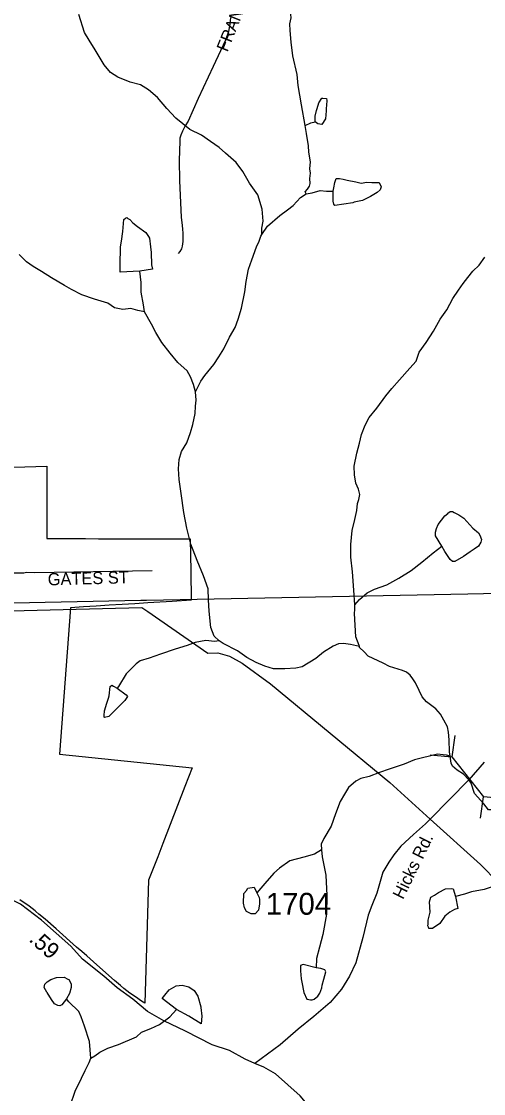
# Model space of a CAD drawing. Extents: x 1950930 to 2061844, y 904556 to 1017002.
# Drawn here: x 2007754 to 2011336, y 942619 to 950934 of the extents above; entities that cross this region are included whole.
import ezdxf

# ---------------------------------------------------------------- set-up
doc = ezdxf.new("R2010")
doc.units = 0
for name, color, linetype in [('Exist Boundary Political City Limit New', 7, 'Continuous'), ('Exist Hydrographic Creek Single Shore', 7, 'Continuous'), ('Exist Hydrographic Misc Water Feature', 7, 'Continuous'), ('Exist Road Non-System Type 51', 7, 'Continuous'), ('Exist Road Non-System Type 51 Label', 7, 'Continuous'), ('Exist Road Secondary Mileage Hundredths English Label', 7, 'Continuous'), ('Exist Road Secondary Structure Pipe CELL', 7, 'Continuous'), ('Exist Road Secondary Type 51 Attributed', 7, 'Continuous'), ('Exist Road Secondary Type 51 Label', 7, 'Continuous'), ('Exist Road Secondary Type 51 Number Label', 7, 'Continuous'), ('Exist Utilities Electrical Transmission Line', 7, 'Continuous'), ('Map Preparation Boundary City Limit Buffer Line', 7, 'Continuous')]:
    doc.layers.add(name, color=color, linetype=linetype)

msp = doc.modelspace()

# ---------------------------------------------------------------- linework, layer by layer
at = {"layer": 'Exist Boundary Political City Limit New'}
for points in [[(2007609.1, 947475), (2007779.1, 947479.6), (2007950.5, 947484.4), (2007950.4, 947316.4), (2007950.1, 947151), (2007949.9, 947037), (2007949.4, 946934.2)], [(2008249.5, 946922.6), (2008349.8, 946922.4), (2008449.8, 946922.3), (2008549.9, 946922.2), (2008650, 946922), (2008750.1, 946921.9), (2008961.8, 946921.6), (2008996.8, 946921.6), (2009062.4, 946921.4), (2009066.2, 946671.5), (2009070.4, 946444.8), (2008923.4, 946435.8), (2008733.8, 946424.2), (2008633.9, 946418), (2008534, 946411.9), (2008434, 946405.8), (2008334.1, 946399.6), (2008234.2, 946393.4), (2008134.4, 946387.3), (2008047.9, 945251.4), (2009076.5, 945145.8), (2009020.2, 945000), (2008849.9, 944558.2), (2008809.8, 944454.1), (2008739.4, 944273.9), (2008720.4, 943665.7), (2008710.5, 943320.4), (2008685.6, 943335.8), (2008636.9, 943368.2), (2008595, 943398.2), (2008547.4, 943434.8), (2008520.5, 943456.6), (2008476.1, 943494.7), (2008338.1, 943616.1), (2008261.9, 943685.7), (2008221.5, 943720.7), (2008180.5, 943755), (2008024, 943895.8), (2007936.8, 943972.2), (2007889.8, 944011.3), (2007866.6, 944030.6), (2007859.9, 944036), (2007812.5, 944072.8), (2007741.1, 944122.5)], [(2007949.4, 946934.2), (2007949.4, 946923), (2008049.4, 946922.8), (2008149.5, 946922.7), (2008249.5, 946922.6)]]:
    msp.add_lwpolyline(points, dxfattribs=at)
at = {"layer": 'Exist Hydrographic Creek Single Shore'}
for points in [[(2009616.6, 949281.9), (2009616.6, 949329.8), (2009628.6, 949385.7), (2009620.6, 949477.7), (2009586.5, 949589.7), (2009522.4, 949679.6), (2009470.2, 949771.6), (2009418.4, 949839.6), (2009334.3, 949911.6), (2009286.3, 949955.6), (2009218, 950003.6), (2009150.1, 950051.6), (2009058.1, 950095.5), (2008950, 950183.4), (2008882, 950259.3), (2008808, 950345.5), (2008738, 950403.4), (2008677.8, 950443.4), (2008597.8, 950463.4), (2008501.8, 950503.1), (2008443.8, 950537.1), (2008393.8, 950597.3), (2008325.7, 950713.2), (2008277.7, 950789), (2008243.5, 950849.1), (2008197.5, 950988.9)], [(2009954.1, 950128.2), (2009925.9, 950287.9), (2009898.1, 950436.2), (2009892, 950523.9), (2009857.9, 950668), (2009845.7, 950774), (2009837.7, 950864), (2009833.5, 950916), (2009845.6, 950962), (2009837.7, 951039.9)], [(2009960.4, 949596), (2009952.6, 949612), (2009970.4, 949633.9), (2009986.3, 949655.9), (2009992.3, 949676.1), (2009990.5, 949715.9), (2009994.3, 949756.2), (2009990.4, 949792), (2009994.1, 949844.1), (2009982.2, 949920.2), (2009978.3, 949968.2), (2009962.3, 950064), (2009954.1, 950128.2)], [(2009616.6, 949281.9), (2009660.6, 949345.9), (2009756.5, 949429.9), (2009816.5, 949474), (2009860.5, 949505.9), (2009916.6, 949570), (2009960.4, 949596)], [(2009103.3, 948061.5), (2009143.1, 948145.4), (2009175.2, 948189.3), (2009245.2, 948273.5), (2009283.2, 948333.5), (2009323.2, 948393.7), (2009367.1, 948485.6), (2009411, 948561.5), (2009435, 948625.7), (2009459, 948709.5), (2009485, 948837.6), (2009494.8, 948917.8), (2009514.9, 949013.6), (2009538.7, 949085.6), (2009574.6, 949185.6), (2009596.8, 949229.8), (2009608.5, 949269.9), (2009616.6, 949281.9)], [(2009286.5, 946129.3), (2009246.5, 946165.3), (2009222.4, 946233.4), (2009210.2, 946361.3), (2009204.2, 946449.4), (2009200.3, 946533.5), (2009164, 946633.3), (2009116, 946753.1), (2009068.1, 946881.1), (2009035.9, 947005.2), (2009011.7, 947125.1), (2008991.8, 947273.2), (2008975.7, 947381.2), (2008971.5, 947465.3), (2008975.6, 947537.1), (2008995.6, 947597.4), (2009035.4, 947665.2), (2009063.4, 947747.3), (2009083.3, 947809.2), (2009099.5, 947893.2), (2009103.3, 947949.3), (2009107.3, 947997.4), (2009103.3, 948061.5)], [(2010374.5, 946085.8), (2010304.6, 946102), (2010250.6, 946110.1), (2010212.4, 946105.9), (2010170.4, 946089.7), (2010094.6, 946041.7), (2010034.5, 945993.8), (2009930.5, 945929.6), (2009880.7, 945917.5), (2009796.6, 945911.7), (2009708.6, 945913.5), (2009640.5, 945933.6), (2009572.5, 945961.6), (2009500.4, 946001.5), (2009428.7, 946053.6), (2009318.6, 946109.3), (2009286.5, 946129.3)], [(2011077.2, 945234.4), (2011073, 945270.3), (2011069, 945362.3), (2011065, 945422.4), (2011056.9, 945462.3), (2011028.8, 945514.4), (2011000.9, 945562.2), (2010965, 945602.4), (2010892.9, 945656.4), (2010860.9, 945696.4), (2010836.7, 945744.2), (2010808.7, 945804.1), (2010788.7, 945836.4), (2010766.6, 945864.1), (2010738.6, 945888.3), (2010706.7, 945900.1), (2010606.6, 945932), (2010558.5, 945956), (2010442.5, 946011.9), (2010410.7, 946046), (2010374.6, 946078), (2010374.5, 946085.8)], [(2011893.3, 944870.7), (2011857.2, 944886.8), (2011749.3, 944886.8), (2011689.2, 944870.6), (2011605.4, 944850.7), (2011529.3, 944834.6), (2011473.3, 944826.5), (2011417.4, 944818.5), (2011373.4, 944818.4), (2011339.3, 944866.4), (2011265.1, 944946.4), (2011241.1, 945026.2), (2011221, 945051.8), (2011181.2, 945097.2), (2011130.7, 945126.4), (2011095.2, 945157.2), (2011085.3, 945182.4), (2011077.2, 945234.4)]]:
    msp.add_lwpolyline(points, dxfattribs=at)
at = {"layer": 'Exist Hydrographic Misc Water Feature'}
for points in [[(2010030.1, 950156.1), (2010030, 950200.1), (2010042.1, 950244.1), (2010046.1, 950260.1), (2010058.1, 950304.2), (2010081.8, 950340.1), (2010090, 950340), (2010117.9, 950336.1), (2010122.2, 950322.2), (2010118.1, 950284.3), (2010115.9, 950258), (2010116.2, 950240), (2010110, 950180.1), (2010082.2, 950136), (2010050.1, 950139.9), (2010030.1, 950156.1)], [(2009954.1, 950128.2), (2009996.2, 950148), (2010030.1, 950156.1)], [(2010170.3, 949618), (2010174.4, 949644.1), (2010182.5, 949684), (2010194.3, 949716.2), (2010218.2, 949716.1), (2010246.4, 949712.2), (2010278.4, 949704.3), (2010346.3, 949690.1), (2010386.5, 949680.1), (2010430.3, 949688.4), (2010470.3, 949684.3), (2010526.4, 949684.4), (2010542.5, 949652.3), (2010534.4, 949628.5), (2010510.4, 949608.3), (2010458.5, 949576.2), (2010398.5, 949546.3), (2010332.6, 949532.2), (2010322.6, 949528.2), (2010182.4, 949506.1), (2010174.4, 949518.1), (2010170.6, 949540.2), (2010170.3, 949574), (2010170.3, 949618)], [(2009960.4, 949596), (2010006.5, 949604), (2010070.6, 949622), (2010118.4, 949618), (2010170.3, 949618)], [(2008670.8, 948997.2), (2008518.7, 948989.2), (2008518.5, 949045), (2008522.8, 949185.1), (2008528.6, 949231.2), (2008538.7, 949305.2), (2008546.5, 949397.2), (2008560.5, 949409.1), (2008570.5, 949413.1), (2008578.5, 949405.1), (2008594.4, 949397.2), (2008618.5, 949373.1), (2008654.4, 949345.1), (2008718.7, 949297.2), (2008738.4, 949267.2), (2008746.7, 949253.3), (2008754.8, 949185.2), (2008758.8, 949141.1), (2008762.7, 949045.2), (2008770.6, 949013.2), (2008670.8, 948997.2)], [(2008706.9, 948681.1), (2008655, 948693), (2008602.8, 948707.2), (2008539, 948701), (2008474.9, 948713.1), (2008422.8, 948749), (2008318.8, 948781), (2008222.7, 948812.9), (2008140.8, 948854.9), (2008088.7, 948886.9), (2007986.8, 948946.7), (2007908.7, 948994.6), (2007844.6, 949034.7), (2007792.5, 949070.5), (2007736.6, 949126.5)], [(2010338.5, 946409.8), (2010330.3, 946521.9), (2010320.2, 946665.9), (2010306.1, 946778.1), (2010306.2, 946878.1), (2010317.9, 946985.9), (2010338.1, 947070.1), (2010354, 947142), (2010358, 947194.1), (2010369.8, 947226), (2010377.9, 947266.2), (2010365.9, 947306.2), (2010345.9, 947354.2), (2010335.7, 947418), (2010333.9, 947486), (2010353.7, 947586), (2010373.6, 947662.1), (2010389.5, 947730), (2010417.5, 947802.3), (2010449.6, 947862), (2010509.5, 947934.3), (2010577.5, 948030.3), (2010625.2, 948086.1), (2010685.4, 948154.5), (2010765.4, 948246.3), (2010813.1, 948300.5), (2010837.2, 948368.6), (2010891.2, 948444.6), (2010949.1, 948530.7), (2010999, 948624.5), (2011051, 948696.6), (2011096.8, 948784.6), (2011140.9, 948850.6), (2011177, 948900.7), (2011212.8, 948948.6), (2011252.8, 948996.6), (2011300.8, 949044.9), (2011344.7, 949104.7)], [(2008706.9, 948681.1), (2008698.9, 948737.1), (2008682.8, 948833.2), (2008682.8, 948909), (2008670.8, 948997.2)], [(2009103.3, 948061.5), (2009087.4, 948117.3), (2009063.4, 948177.2), (2009039.1, 948225.3), (2008967.3, 948289.5), (2008907.1, 948361.3), (2008843.2, 948445.3), (2008795.2, 948521.1), (2008763, 948585.1), (2008706.9, 948681.1)], [(2011012.1, 946864.5), (2010963.9, 946944.3), (2010964.1, 946972.5), (2010971.9, 947000.6), (2010984.1, 947032.5), (2011036, 947100.3), (2011058.1, 947118.6), (2011060.1, 947120.5), (2011076.1, 947132.6), (2011096.1, 947132.5), (2011108.1, 947124.4), (2011143.8, 947108.6), (2011184, 947080.5), (2011252, 947004.6), (2011296.2, 946968.6), (2011308.2, 946948.6), (2011320, 946916.6), (2011316, 946896.6), (2011296, 946864.6), (2011264, 946840.6), (2011232.1, 946820.6), (2011180.1, 946784.6), (2011112, 946744.6), (2011096.3, 946744.3), (2011076.3, 946760.5), (2011036.2, 946824.3), (2011012.1, 946864.5)], [(2010338.5, 946409.8), (2010374.4, 946450.1), (2010434.3, 946502), (2010490.3, 946530.1), (2010586.2, 946564.2), (2010678.2, 946616.1), (2010774.2, 946676.2), (2010856.3, 946740.4), (2010944.1, 946812.4), (2011012.1, 946864.5)], [(2010374.5, 946085.8), (2010370.7, 946094.1), (2010346.5, 946161.9), (2010334.5, 946342), (2010338.4, 946374.1), (2010338.5, 946409.8)], [(2009286.5, 946129.3), (2009250.3, 946125.2), (2009182.5, 946133.1), (2009100.5, 946117.1), (2009038.6, 946093.1), (2008946.5, 946065.2), (2008830.5, 946027.2), (2008742.6, 945994.9), (2008674.5, 945975), (2008642.5, 945951), (2008566.5, 945874.8), (2008506.6, 945775), (2008494.6, 945762.8)], [(2008494.6, 945762.8), (2008566.7, 945710.7), (2008574.6, 945698.7), (2008570.5, 945690.9), (2008554.6, 945667), (2008500.7, 945613), (2008490.6, 945602.7), (2008430.6, 945542.9), (2008398.6, 945534.7), (2008394.8, 945538.7), (2008394.7, 945550.8), (2008398.7, 945586.9), (2008414.7, 945646.9), (2008428.6, 945684.7), (2008434.6, 945703), (2008442.6, 945774.7), (2008454.7, 945786.9), (2008466.7, 945778.8), (2008494.6, 945762.8)], [(2011077.2, 945234.4), (2011049.1, 945242.2), (2011022.9, 945246.4), (2010979, 945250.3), (2010801.2, 945206), (2010721.2, 945174.2), (2010605.1, 945133.9), (2010529.2, 945109.9), (2010449.1, 945078.1), (2010385.1, 945062), (2010345.3, 945041.9), (2010289.2, 944993.8), (2010257.2, 944940), (2010223.2, 944883.9), (2010187.4, 944787.8), (2010155.3, 944691.7), (2010097.5, 944595.7), (2010077.5, 944551.8), (2010079.6, 944507.8)], [(2010079.6, 944507.8), (2010025.4, 944475.8), (2009941.6, 944451.6), (2009833.4, 944423.7), (2009753.4, 944367.6), (2009709.6, 944327.4), (2009641.7, 944247.5), (2009577.5, 944175.3)], [(2010079.6, 944507.8), (2010085.4, 944455.9), (2010113.6, 944311.9), (2010121.5, 944155.8), (2010117.8, 944009.9), (2010090, 943853.6), (2010064, 943753.7), (2010041.8, 943667.5), (2010038, 943593.7)], [(2009577.5, 944175.3), (2009595.8, 944139.5), (2009597.8, 944123.3), (2009597.8, 944091.5), (2009591.8, 944041.4), (2009565.9, 944011.4), (2009533.7, 944011.4), (2009519.8, 944019.3), (2009497.7, 944031.2), (2009481.6, 944059.4), (2009473.8, 944095.4), (2009477.7, 944171.4), (2009497.5, 944193.3), (2009509.7, 944211.5), (2009557.7, 944219.3), (2009577.5, 944175.3)], [(2011119.6, 944146.3), (2011135.8, 944054.4), (2011111.6, 944046.4), (2011073.8, 944026.2), (2011035.7, 943994.1), (2010997.8, 943938.2), (2010995.9, 943938.2), (2010939.9, 943898.3), (2010912, 943898.2), (2010908, 943910.1), (2010903.9, 943920.1), (2010905.8, 943932.2), (2010907.7, 943962.3), (2010921.9, 944026), (2010915.6, 944106.2), (2010927.9, 944142.1), (2010955.8, 944158.2), (2010987.7, 944178.3), (2011039.8, 944206.4), (2011087.8, 944210.3), (2011099.9, 944206.5), (2011119.6, 944146.3)], [(2011899.8, 944150.9), (2011847.6, 944182.8), (2011767.8, 944198.5), (2011605.6, 944210.8), (2011527.5, 944226.5), (2011455.8, 944234.5), (2011395.8, 944218.4), (2011339.7, 944202.5), (2011243.7, 944182.5), (2011187.6, 944164.3), (2011119.6, 944146.3)], [(2010038, 943593.7), (2009938.1, 943619.4), (2009918, 943611.6), (2009916.1, 943571.6), (2009922, 943507.5), (2009926.1, 943481.5), (2009942.2, 943403.4), (2009966.1, 943351.7), (2009982.1, 943347.4), (2009994.2, 943345.6), (2010006.3, 943345.6), (2010022.1, 943349.6), (2010050.2, 943373.6), (2010066.1, 943397.6), (2010082, 943437.6), (2010086.1, 943459.5), (2010098.2, 943505.5), (2010114.2, 943561.6), (2010105.9, 943577.6), (2010074, 943589.7), (2010038, 943593.7)], [(2008102.1, 943354.5), (2008068, 943306.3), (2008050.1, 943298.5), (2008036.1, 943302.4), (2008010.1, 943314.4), (2007986.2, 943348.4), (2007952.2, 943402.2), (2007949.9, 943404.3), (2007930, 943442.4), (2007934.1, 943466.3), (2007953.9, 943486.2), (2007982.1, 943502.4), (2008026.1, 943518.5), (2008084, 943522.6), (2008114.1, 943506.5), (2008120, 943502.5), (2008140, 943470.6), (2008140.1, 943442.3), (2008125.9, 943394.4), (2008102.1, 943354.5)], [(2008956.3, 943270.9), (2008844.1, 943354.9), (2008864.1, 943383.1), (2008900, 943423), (2008952.2, 943455.1), (2008954.2, 943455), (2009000.2, 943459), (2009052.1, 943447.1), (2009092.2, 943419), (2009120.2, 943375.1), (2009144.1, 943290.9), (2009144.3, 943287), (2009152.1, 943218.9), (2009148.2, 943158.9), (2009052.3, 943219), (2008956.3, 943270.9)], [(2008290.5, 942894.4), (2008280.4, 943022.6), (2008242.1, 943142.6), (2008218, 943214.6), (2008198.2, 943254.4), (2008122, 943330.5), (2008102.1, 943354.5)], [(2008290.5, 942894.4), (2008322.3, 942910.5), (2008362.3, 942938.6), (2008422.4, 942970.5), (2008506.3, 942998.6), (2008644.4, 943058.8), (2008684.2, 943094.7), (2008756.3, 943122.7), (2008824.2, 943154.8), (2008904.2, 943214.8), (2008956.3, 943270.9)], [(2007995.1, 941828.4), (2007990.9, 941912.2), (2007990.9, 942024.4), (2007998.8, 942104.3), (2008022.9, 942252.2), (2008066.5, 942378.3), (2008130.5, 942522.3), (2008170.3, 942638.3), (2008220.3, 942738.4), (2008246.5, 942798.5), (2008278.3, 942858.6), (2008290.5, 942894.4)]]:
    msp.add_lwpolyline(points, dxfattribs=at)
at = {"layer": 'Exist Road Non-System Type 51'}
for points in [[(2009375.1, 950964.2), (2009369, 950912.9), (2009358.6, 950856.5), (2009335.1, 950788.8), (2009241, 950586), (2009123.2, 950336.4), (2009046.5, 950161.4), (2009023, 950124.1), (2009001.4, 950082.4), (2008988.8, 950052.4), (2008982.6, 950029), (2008980.9, 950005.6), (2008977.4, 949854.5), (2008979.1, 949699.9), (2008993.1, 949413.4), (2008997.5, 949375.8), (2009001.9, 949326.1), (2009005.4, 949288.6), (2009005.4, 949257.5), (2009004, 949227.9), (2008998.9, 949191.2), (2008993.9, 949170.2), (2008982.4, 949149.4), (2008969.4, 949133.5)], [(2007080.9, 946631.1), (2007108.5, 946628.4), (2007176.8, 946630.4), (2007292.2, 946637.4), (2007390.6, 946641.5), (2007480, 946645.5), (2007594.5, 946653.5), (2007689.9, 946657.6), (2007722.6, 946657.9), (2007772.2, 946658.6), (2007793.4, 946661.6), (2007856, 946658.9), (2008766.6, 946676.5)]]:
    msp.add_lwpolyline(points, dxfattribs=at)
at = {"layer": 'Exist Road Secondary Structure Pipe CELL'}
for p, q in [((2011112.6, 945395.2), (2011088.9, 945230.4)), ((2010923, 945245), (2011088.9, 945230.4)), ((2011088.9, 945230.4), (2011335.3, 944919.4)), ((2011311.6, 944754.5), (2011335.3, 944919.4)), ((2011501.2, 944904.7), (2011335.3, 944919.4))]:
    msp.add_line(p, q, dxfattribs=at)
at = {"layer": 'Exist Road Secondary Type 51 Attributed'}
for points in [[(2011341.2, 945188.3), (2011221, 945051.8)], [(2011221, 945051.8), (2010923, 944747.2), (2010887, 944710.2), (2010792.2, 944627.4), (2010693.8, 944538), (2010640.7, 944471.5), (2010600.8, 944413), (2010555.6, 944335.9), (2010507.4, 944174.1), (2010470.3, 944076.4), (2010441.7, 944001.1), (2010398.8, 943828.7), (2010346.9, 943632.5), (2010296.4, 943528.8), (2010235.2, 943427.7), (2010147.5, 943324), (2010021.2, 943216.3), (2009898.9, 943117.9), (2009758, 942995.5), (2009563.2, 942851.5)], [(2009563.2, 942851.5), (2009489, 942885.3), (2009366.8, 942951.8), (2009232.6, 942995.5), (2009026.6, 943103.4), (2008857.9, 943182.6), (2008730.3, 943255.1), (2008618.3, 943351), (2008495.3, 943438.6), (2008393.5, 943529.1), (2008227.4, 943661), (2008136.3, 943763.1), (2007910.2, 943963), (2007746.2, 944086.8), (2007506.2, 944206.6), (2007314, 944276.6), (2007036.1, 944351), (2006560.8, 944423.2), (2006305.9, 944455.9), (2005941.9, 944479.8), (2005854, 944475.6), (2005745.7, 944460.2), (2005251.2, 944151.8)], [(2011446.8, 941427.1), (2011268.6, 941467), (2011140.7, 941506.1), (2011044.4, 941545.3), (2010907.5, 941611.5), (2010721.8, 941711.6), (2010566.8, 941802), (2010419.4, 941920.9), (2010356, 941990.6), (2010283.8, 942082.6), (2010173.4, 942245.4), (2010059.8, 942426.8), (2009915.4, 942601.4), (2009723.6, 942770.8), (2009632.9, 942823), (2009563.2, 942851.5)]]:
    msp.add_lwpolyline(points, dxfattribs=at)
at = {"layer": 'Exist Utilities Electrical Transmission Line'}
for p, q in [((2006600.9, 946404.3), (2008680.4, 946445.2)), ((2008680.4, 946445.2), (2008722.5, 946446))]:
    msp.add_line(p, q, dxfattribs=at)
for points in [[(2008722.5, 946446), (2011212.8, 946495), (2011815.4, 946506.6)], [(2006616.9, 946330.2), (2007068.8, 946346.6), (2008076.4, 946373.4)], [(2008076.4, 946373.4), (2008686.8, 946389.6), (2008732.8, 946357.6)], [(2008732.8, 946357.6), (2009199, 946033.9), (2009275.1, 946037.9), (2009367.1, 946010), (2009465, 945956), (2009685.2, 945796.2), (2010609.7, 945030.7), (2010923, 944747.2)], [(2010923, 944747.2), (2011312.1, 944395), (2011448.1, 944255.1), (2011608.3, 944059.2), (2011736.4, 943939.3), (2011888.3, 943807.3), (2012032.6, 943691.5), (2012154.6, 943615.6), (2012338.7, 943519.5), (2013058.8, 943046.1), (2013653.2, 942622.3), (2014846, 941712.9)]]:
    msp.add_lwpolyline(points, dxfattribs=at)
at = {"layer": 'Map Preparation Boundary City Limit Buffer Line'}
for points in [[(2007609.1, 947475), (2007779.1, 947479.6), (2007950.5, 947484.4), (2007950.4, 947316.4), (2007950.1, 947151), (2007949.9, 947037), (2007949.4, 946934.2)], [(2008249.5, 946922.6), (2008349.8, 946922.4), (2008449.8, 946922.3), (2008549.9, 946922.2), (2008650, 946922), (2008750.1, 946921.9), (2008961.8, 946921.6), (2008996.8, 946921.6), (2009062.4, 946921.4), (2009066.2, 946671.5), (2009070.4, 946444.8), (2008923.4, 946435.8), (2008733.8, 946424.2), (2008633.9, 946418), (2008534, 946411.9), (2008434, 946405.8), (2008334.1, 946399.6), (2008234.2, 946393.4), (2008134.4, 946387.3), (2008047.9, 945251.4), (2009076.5, 945145.8), (2009020.2, 945000), (2008849.9, 944558.2), (2008809.8, 944454.1), (2008739.4, 944273.9), (2008720.4, 943665.7), (2008710.5, 943320.4), (2008685.6, 943335.8), (2008636.9, 943368.2), (2008595, 943398.2), (2008547.4, 943434.8), (2008520.5, 943456.6), (2008476.1, 943494.7), (2008338.1, 943616.1), (2008261.9, 943685.7), (2008221.5, 943720.7), (2008180.5, 943755), (2008024, 943895.8), (2007936.8, 943972.2), (2007889.8, 944011.3), (2007866.6, 944030.6), (2007859.9, 944036), (2007812.5, 944072.8), (2007741.1, 944122.5)], [(2007949.4, 946934.2), (2007949.4, 946923), (2008049.4, 946922.8), (2008149.5, 946922.7), (2008249.5, 946922.6)]]:
    msp.add_lwpolyline(points, dxfattribs=at)

# ---------------------------------------------------------------- texts
at = {"layer": 'Exist Road Non-System Type 51 Label'}
for s, rotation, p in [('  FRANK OAKLEY RD', 68.16116, (2009324.5, 950626.7)), ('  GATES ST', 1.54942, (2007888.2, 946557.8))]:
    msp.add_text(s, height=95, rotation=rotation, dxfattribs=at).set_placement(p)
at = {"layer": 'Exist Road Secondary Mileage Hundredths English Label'}
msp.add_text('.59', height=125, rotation=318.51738, dxfattribs=at).set_placement((2007805.1, 943805.7))
at = {"layer": 'Exist Road Secondary Type 51 Label'}
msp.add_text('Hicks Rd.', height=95, rotation=63.97742, dxfattribs=at).set_placement((2010711.5, 944119))
at = {"layer": 'Exist Road Secondary Type 51 Number Label'}
msp.add_text('1704', height=170, dxfattribs=at).set_placement((2009648.2, 944005.5))

doc.saveas('drawing.dxf')
